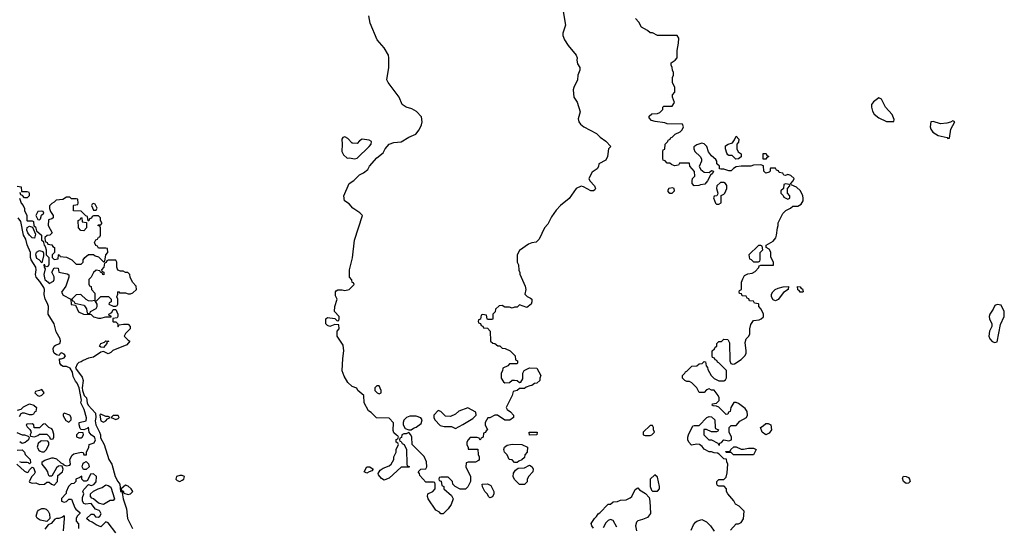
# Model space of a CAD drawing. Header units: inches. Extents: x 2380053 to 2584298, y 380219 to 546618.
# Tile 472 of 656: x 2487910 to 2495908, y 461867 to 465979. Entities that reach past the tile are written whole.
import ezdxf

# ---------------------------------------------------------------- set-up
doc = ezdxf.new("R2010")
doc.units = ezdxf.units.IN
doc.header["$MEASUREMENT"] = 0
doc.layers.add('C4486', color=7, linetype='Continuous')
doc.layers.add('C4496', color=7, linetype='Continuous')

msp = doc.modelspace()

# ---------------------------------------------------------------- linework, layer by layer
at = {"layer": 'C4486', "color": 2, "elevation": 46}
for points in [[(2487890, 464628), (2487922, 464622), (2487926, 464586), (2487970, 464586), (2487982, 464582), (2487986, 464570), (2487986, 464550), (2487970, 464534), (2487950, 464534), (2487932.7, 464552.7), (2487918, 464558), (2487914, 464574), (2487910, 464574)], [(2487908.7, 464530), (2487922, 464490), (2487938, 464470), (2487948, 464448), (2487948.7, 464430), (2487968.7, 464390), (2487968, 464350), (2487970, 464346), (2488010, 464346), (2488022, 464342), (2488026, 464306), (2488038, 464298), (2488046, 464266), (2488086, 464230), (2488088, 464190), (2488102, 464182), (2488108.4, 464148.4), (2488118, 464138), (2488126, 464110), (2488126, 464070), (2488146, 464050), (2488147.3, 463992.7), (2488142, 463978), (2488130, 463974), (2488118, 463978), (2488114, 463990), (2488106, 463990), (2488108, 463970), (2488118, 463958), (2488106, 463910), (2488115.3, 463870), (2488142, 463850), (2488150, 463838), (2488183.6, 463856.4), (2488191, 463870), (2488191.3, 463891.3), (2488172, 463930), (2488190, 463966), (2488222, 463962), (2488228.7, 463928.7), (2488296.4, 463916.4), (2488308, 463908), (2488308.7, 463890), (2488284, 463816), (2488248.4, 463768.4), (2488263.1, 463743.1), (2488326, 463710), (2488327.3, 463667.3), (2488362, 463662), (2488388.9, 463608.9), (2488428.4, 463588.4), (2488490, 463586), (2488510, 463568), (2488550, 463555.3), (2488570, 463555.3), (2488610, 463566), (2488654, 463566), (2488652.7, 463572.7), (2488638, 463578), (2488634, 463590), (2488658, 463602), (2488670, 463626), (2488690, 463626), (2488706, 463590), (2488706, 463570), (2488702, 463558), (2488666, 463554), (2488666, 463530), (2488670, 463526), (2488690, 463526), (2488706, 463510), (2488706, 463490), (2488710, 463486), (2488718, 463502), (2488752.7, 463507.3), (2488790, 463508), (2488808, 463490), (2488808, 463470), (2488768.9, 463431.1), (2488758, 463410), (2488790, 463378), (2488806, 463370), (2488779.3, 463340.7), (2488665.6, 463294.4), (2488650, 463278), (2488630, 463266.8), (2488590, 463286), (2488570, 463281), (2488510, 463238.8), (2488469.4, 463230.6), (2488426, 463214), (2488410, 463201), (2488390, 463196.3), (2488376.6, 463183.4), (2488362, 463150), (2488417, 463077), (2488425.2, 463050), (2488417.2, 462990), (2488419.3, 462970), (2488433.2, 462930), (2488452.7, 462910), (2488458, 462870), (2488466, 462850), (2488525.2, 462785.2), (2488529.3, 462750), (2488523.7, 462723.7), (2488529, 462690), (2488559.3, 462630), (2488565.2, 462610), (2488565.2, 462585.2), (2488597, 462530), (2488633.2, 462410), (2488659.3, 462370), (2488686, 462270), (2488706, 462230), (2488724, 462210), (2488729, 462150), (2488746, 462146), (2488742, 462138), (2488749.3, 462090), (2488778, 462010), (2488786, 461930), (2488827, 461850)], [(2487886, 462370), (2487950, 462315.3), (2487970, 462304), (2487982, 462310), (2487990, 462326), (2488010, 462346), (2488022, 462342), (2488034.6, 462305.4), (2488028, 462290), (2488008.7, 462271.3), (2487988, 462230), (2487990, 462226), (2488010, 462218), (2488040.4, 462220.4), (2488070, 462206), (2488111.6, 462208.4), (2488130, 462226), (2488150, 462226), (2488168.4, 462208.4), (2488190, 462202), (2488218, 462230), (2488221, 462279), (2488258, 462310), (2488262, 462330), (2488254, 462354), (2488238, 462358), (2488224.7, 462355.3), (2488210, 462342), (2488170, 462274), (2488150, 462274), (2488143.6, 462283.6), (2488138, 462310), (2488126, 462330), (2488091.3, 462370), (2488092, 462390), (2488115.3, 462404.7), (2488170, 462424), (2488183.1, 462423.1), (2488210, 462415.3), (2488243.1, 462383.1), (2488266, 462370), (2488266, 462366), (2488290, 462358), (2488316, 462364), (2488322, 462370), (2488318, 462410), (2488335.3, 462444.7), (2488350, 462455.3), (2488410, 462468), (2488426, 462466), (2488430, 462446), (2488452.7, 462447.3), (2488454, 462470), (2488472, 462510), (2488474, 462530), (2488516.3, 462543.7), (2488526.8, 462570), (2488518.8, 462590), (2488490.8, 462610), (2488474.8, 462630), (2488470, 462672), (2488459, 462661), (2488430, 462651.3), (2488410, 462652), (2488401, 462661), (2488392, 462690), (2488394, 462710), (2488450, 462722), (2488453.2, 462746.8), (2488434.9, 462814.9), (2488406, 462870), (2488410.8, 462890.8), (2488392, 462990), (2488376, 463030), (2488364.1, 463044.1), (2488344.1, 463084.1), (2488338.5, 463118.5), (2488318.8, 463150), (2488290, 463164), (2488263.5, 463163.5), (2488250, 463171.3), (2488236, 463190), (2488232.7, 463227.3), (2488247.3, 463227.3), (2488270, 463235.3), (2488281, 463250), (2488270, 463264.7), (2488250, 463274.8), (2488238, 463270), (2488230, 463254), (2488210, 463258), (2488191, 463271), (2488185.4, 463285.4), (2488182.8, 463310), (2488190.7, 463329.3), (2488201.4, 463338.6), (2488234.8, 463350), (2488242, 463370), (2488238, 463390), (2488206.7, 463446.7), (2488190.5, 463510.5), (2488141, 463590), (2488144.9, 463650), (2488136.4, 463676.4), (2488118, 463710), (2488108.3, 463748.3), (2488110.7, 463790), (2488105.8, 463805.8), (2488074.9, 463854.9), (2488042.8, 463890), (2488038.8, 463910), (2488044, 463950), (2488041, 463970), (2488002.8, 464030), (2487997.3, 464050), (2487998.8, 464090), (2487970, 464152), (2487958.8, 464198.8), (2487942, 464230), (2487919.8, 464339.8), (2487898.8, 464370)], [(2487891.6, 462808.4), (2487922, 462818), (2487942, 462838), (2487990, 462862), (2488026, 462850), (2488046, 462830), (2488042, 462798), (2488030, 462794), (2488022, 462778), (2488007.3, 462772.7), (2487990, 462772), (2487950, 462784.7), (2487930, 462784.7), (2487920.2, 462779.8), (2487905.2, 462754.8)], [(2487888, 462628), (2487928.9, 462608.9), (2487950, 462608.7), (2487978, 462598), (2487986, 462590), (2487982, 462570), (2487953.6, 462546.4), (2487930, 462538), (2487910, 462551.3)], [(2487890, 462485.2), (2487930, 462488.7), (2487948.7, 462470), (2487955.3, 462450), (2487995.3, 462410), (2487998, 462382), (2487990, 462374), (2487982, 462382), (2487970, 462384.7), (2487924.7, 462384.7), (2487910, 462391.3)], [(2488690, 461814), (2488630, 461896), (2488610, 461902), (2488570, 461862), (2488530, 461878), (2488499.8, 461899.8), (2488474, 461910), (2488454, 461930), (2488490, 461966), (2488510, 461966), (2488524.7, 461944.7), (2488550, 461942), (2488562, 461950), (2488570.9, 461969.1), (2488562, 461990), (2488555.3, 461995.3), (2488524.7, 462004.7), (2488490, 462052), (2488445.4, 462045.4), (2488430, 462052), (2488421, 462070), (2488419.6, 462100.4), (2488432, 462130), (2488422, 462150), (2488430, 462166), (2488470, 462206), (2488490, 462198), (2488499.6, 462200.4), (2488512.7, 462207.3), (2488531.1, 462228.9), (2488534, 462270), (2488510, 462294), (2488486, 462290), (2488462, 462238), (2488450, 462234), (2488430, 462234), (2488414, 462250), (2488414, 462274), (2488398, 462262), (2488366, 462250), (2488366, 462230), (2488350, 462214), (2488328, 462212), (2488306, 462190), (2488288, 462148), (2488288, 462132), (2488248.4, 462091.6), (2488248.7, 462070), (2488270, 462062), (2488290, 462068), (2488310, 462088), (2488330, 462086), (2488357.2, 462017.2), (2488365.2, 462005.2), (2488398, 461978), (2488398, 461970), (2488378, 461950), (2488368, 461930), (2488368.4, 461908.4), (2488387.3, 461887.3), (2488388, 461850)], [(2488264.7, 461830), (2488274, 461930), (2488274, 461950), (2488270, 461951.3), (2488258, 461942), (2488228.4, 461931.6), (2488208.7, 461931.3), (2488196.4, 461923.6), (2488166, 461890), (2488142, 461878), (2488115.3, 461844.7)]]:
    msp.add_lwpolyline(points, dxfattribs=at)
for points in [[(2488318, 464538), (2488290, 464538), (2488259.6, 464520.4), (2488206, 464514), (2488190, 464498), (2488171.6, 464488.4), (2488152.7, 464467.3), (2488152.7, 464447.3), (2488161, 464421), (2488182, 464390), (2488182, 464370), (2488170, 464362), (2488144.7, 464355.3), (2488142, 464310), (2488174, 464250), (2488154, 464230), (2488132.7, 464227.3), (2488114, 464210), (2488118, 464178), (2488134, 464170), (2488138, 464158), (2488171.6, 464151.6), (2488178, 464138), (2488194, 464130), (2488194, 464090), (2488174, 464070), (2488174, 464050), (2488190, 464034), (2488222, 464038), (2488226, 464070), (2488230, 464074), (2488238, 464058), (2488290, 464052), (2488334, 464030), (2488370, 463994), (2488410, 463994), (2488426, 464010), (2488426, 464030), (2488438, 464050), (2488470, 464074), (2488510, 464074), (2488523.6, 464063.6), (2488550, 464054), (2488590, 464014), (2488602, 464018), (2488608.4, 464071.6), (2488626, 464090), (2488622, 464122), (2488610, 464126), (2488550, 464126), (2488542, 464142), (2488527.3, 464147.3), (2488518, 464170), (2488527.3, 464192.7), (2488542, 464198), (2488550, 464214), (2488562, 464218), (2488566, 464230), (2488566, 464290), (2488562, 464302), (2488546, 464310), (2488550, 464314), (2488570, 464314), (2488576.4, 464323.6), (2488578, 464330), (2488566, 464350), (2488566, 464370), (2488550, 464386), (2488510, 464386), (2488498, 464382), (2488492.7, 464367.3), (2488478, 464362), (2488472.7, 464347.3), (2488466, 464346), (2488462, 464382), (2488447.3, 464387.3), (2488410, 464426), (2488347.3, 464427.3), (2488346, 464470), (2488350, 464474), (2488382, 464478), (2488386, 464490), (2488382, 464522), (2488370, 464526), (2488330, 464526)], [(2488510, 464486), (2488498, 464482), (2488494, 464470), (2488510, 464434), (2488530, 464434), (2488538, 464450), (2488522, 464482)], [(2488090, 464426), (2488058, 464422), (2488042, 464390), (2488058, 464358), (2488070, 464354), (2488078, 464362), (2488087.3, 464392.7), (2488106, 464410), (2488102, 464422)], [(2488430, 464266), (2488407.3, 464267.3), (2488388, 464290), (2488386, 464350), (2488402, 464358), (2488410, 464374), (2488414, 464370), (2488418, 464338), (2488454, 464334), (2488454, 464290)], [(2488030, 464206), (2488010, 464208.7), (2487989.3, 464229.3), (2487975.3, 464250), (2487968.7, 464270), (2487970, 464292), (2487990, 464302), (2488014, 464294), (2488038, 464238)], [(2488090, 464006), (2488068, 464030), (2488050, 464042), (2488041.2, 464070), (2488047.2, 464092.8), (2488070, 464106), (2488098, 464098), (2488103.6, 464083.6), (2488103.6, 464063.6)], [(2488690, 464026), (2488630, 464026), (2488618, 464022), (2488612.7, 464007.3), (2488598, 464002), (2488594, 463970), (2488574, 463950), (2488578, 463938), (2488594, 463930), (2488592.7, 463907.3), (2488586, 463910), (2488582, 463922), (2488566, 463930), (2488562, 463942), (2488530, 463946), (2488510, 463926), (2488491.3, 463888.7), (2488472, 463870), (2488472.7, 463832.7), (2488478, 463818), (2488490, 463814), (2488494, 463790), (2488519.6, 463759.6), (2488519.6, 463700.4), (2488490, 463695.3), (2488470, 463698), (2488448.7, 463708.7), (2488407.3, 463747.3), (2488370, 463746), (2488334, 463710), (2488338, 463698), (2488350, 463694), (2488358, 463678), (2488430, 463662), (2488436.9, 463656.9), (2488451.6, 463631.6), (2488458, 463598), (2488470, 463594), (2488482, 463598), (2488486, 463610), (2488530, 463634), (2488538, 463650), (2488538, 463670), (2488522, 463698), (2488530, 463694), (2488568.4, 463731.6), (2488632.7, 463732.7), (2488654, 463710), (2488654, 463690), (2488638, 463682), (2488634, 463670), (2488670, 463654), (2488690, 463654), (2488702, 463658), (2488706, 463670), (2488706, 463710), (2488698, 463730), (2488706, 463750), (2488706, 463770), (2488711.6, 463771.6), (2488722, 463762), (2488770, 463762), (2488790, 463754), (2488810, 463754), (2488830, 463762), (2488858, 463790), (2488856.4, 463816.4), (2488826, 463850), (2488808.4, 463888.4), (2488806, 463910), (2488787.3, 463927.3), (2488770, 463928), (2488750, 463938), (2488730, 463938), (2488707.3, 463947.3), (2488698, 463970), (2488698, 464010)], [(2488590, 463318), (2488570, 463322), (2488558, 463330), (2488568, 463350), (2488599, 463361), (2488610, 463371.3), (2488634, 463370), (2488618, 463362), (2488618, 463350)], [(2488090, 462978), (2488071.6, 462968.4), (2488038, 462962), (2488034, 462950), (2488054, 462930), (2488070, 462922), (2488090, 462932), (2488108, 462950)], [(2488270, 462786), (2488263.6, 462776.4), (2488263.6, 462763.6), (2488284.7, 462724.7), (2488310, 462712), (2488328, 462730), (2488328, 462750), (2488318, 462770)], [(2488570, 462778), (2488564.7, 462775.3), (2488562, 462770), (2488570, 462722), (2488590, 462712), (2488610, 462722), (2488622, 462738), (2488646, 462750), (2488630, 462758), (2488610, 462758)], [(2488710, 462766), (2488670, 462766), (2488654, 462750), (2488690, 462734), (2488710, 462742), (2488718, 462750)], [(2488118, 462698), (2488103.6, 462696.4), (2488094, 462690), (2488070, 462666), (2488027.3, 462667.3), (2488026, 462690), (2488010, 462698), (2487970, 462695.3), (2487962, 462690), (2487970, 462674), (2487992.7, 462652.7), (2487999.6, 462639.6), (2488002, 462630), (2487994, 462610), (2487998, 462598), (2488030, 462594), (2488056.4, 462603.6), (2488070, 462614), (2488130, 462614), (2488152.7, 462592.7), (2488158, 462578), (2488170, 462574), (2488182, 462578), (2488186, 462590), (2488186, 462614), (2488175.3, 462650), (2488170, 462658), (2488146, 462670)], [(2488390, 462628), (2488372, 462610), (2488372.7, 462592.7), (2488390, 462584.7), (2488410, 462584.7), (2488418, 462590), (2488428, 462610), (2488426, 462626)], [(2488090, 462562), (2488081, 462559), (2488061, 462539), (2488051.3, 462510), (2488065.4, 462485.4), (2488076.9, 462476.9), (2488090, 462471.3), (2488110, 462472), (2488128.9, 462491.1), (2488148, 462530), (2488147.3, 462547.3), (2488138, 462558)], [(2488427.3, 462327.3), (2488418, 462350), (2488422, 462370), (2488430, 462382), (2488450, 462394), (2488470, 462374), (2488474, 462350), (2488450, 462328)], [(2488590, 462045.2), (2488550, 462056), (2488510, 462088.7), (2488495.3, 462095.3), (2488486, 462110), (2488486, 462130), (2488508.4, 462151.6), (2488548, 462172), (2488579, 462181), (2488610, 462204.7), (2488630, 462198.8), (2488650, 462184.7), (2488681, 462090), (2488670, 462075.3), (2488644.7, 462075.3)], [(2489230, 462279), (2489210, 462279), (2489184.7, 462270), (2489178, 462250), (2489190, 462238), (2489210, 462231.3), (2489230, 462241), (2489242, 462250), (2489248, 462270)], [(2488770, 462202), (2488734, 462170), (2488738, 462158), (2488750, 462154), (2488756.9, 462136.9), (2488790, 462126), (2488808.9, 462131.1), (2488828, 462150), (2488815.3, 462170), (2488792.1, 462192.1)], [(2488130, 461906), (2488076.5, 461916.5), (2488052.7, 461932.7), (2488044, 461950), (2488054, 461986), (2488062.7, 461997.3), (2488090, 462010.8), (2488110, 462010.8), (2488125.2, 462005.2), (2488141, 461990), (2488152, 461968), (2488154, 461930)]]:
    msp.add_lwpolyline(points, close=True, dxfattribs=at)
at = {"layer": 'C4496', "color": 2}
for points, elevation in [([(2492313.1, 466110), (2492344.9, 465935.1), (2492320.7, 465870), (2492322.8, 465850), (2492336.8, 465816.8), (2492366, 465770), (2492430.5, 465690.5), (2492438.8, 465670), (2492436, 465650), (2492441.4, 465621.4), (2492461, 465590), (2492461, 465570), (2492442.8, 465530), (2492442, 465490), (2492411, 465430), (2492406.8, 465410), (2492410.9, 465350.9), (2492438, 465310), (2492462, 465230), (2492446.4, 465173.6), (2492451, 465150), (2492466, 465130), (2492491.3, 465110), (2492595.2, 465055.2), (2492624.9, 465024.9), (2492670, 464992), (2492712, 464950), (2492692, 464930), (2492686, 464870), (2492670, 464838), (2492614, 464810), (2492611.6, 464788.4), (2492602, 464770), (2492559.6, 464740.4), (2492532, 464690), (2492542, 464670), (2492578.8, 464630), (2492586, 464610), (2492581, 464599), (2492570, 464589), (2492550, 464589.2), (2492490, 464622), (2492470, 464628), (2492430, 464608), (2492373.2, 464526.8), (2492302, 464470), (2492267.5, 464432.5), (2492230, 464378), (2492199.8, 464320.2), (2492172, 464290), (2492130, 464198), (2492105.4, 464174.6), (2492070, 464168.7), (2492042, 464158), (2491970, 464106), (2491952, 464070), (2491952, 464010), (2491962, 463990), (2491965.4, 463945.4), (2491972.7, 463927.3), (2491972.7, 463912.7), (2492016.9, 463816.9), (2492022, 463790), (2492014, 463750), (2492031.6, 463731.6), (2492059.8, 463719.8), (2492071.3, 463710), (2492071.3, 463690), (2492064.7, 463670), (2492030, 463642), (2491970, 463666), (2491950, 463646), (2491930, 463646), (2491910, 463638), (2491890, 463646), (2491850, 463646), (2491830, 463658), (2491803.6, 463656.4), (2491774, 463630), (2491771.6, 463608.4), (2491754, 463590), (2491754, 463550), (2491750, 463546), (2491710, 463546), (2491706, 463550), (2491702, 463582), (2491670, 463586), (2491658, 463582), (2491652.7, 463547.3), (2491638, 463542), (2491634, 463530), (2491638, 463518), (2491652.7, 463512.7), (2491658, 463498), (2491672.7, 463492.7), (2491678, 463478), (2491710, 463474), (2491731.6, 463451.6), (2491734, 463370), (2491752.7, 463352.7), (2491770, 463352), (2491792.7, 463332.7), (2491810, 463332), (2491830, 463312), (2491854, 463310), (2491894, 463290), (2491934, 463250), (2491938, 463218), (2491954, 463210), (2491954, 463190), (2491950, 463186), (2491890, 463186), (2491874, 463170), (2491834, 463150), (2491831.6, 463128.4), (2491822, 463110), (2491822, 463070), (2491839.6, 463039.6), (2491850, 463032), (2491890, 463034), (2491910, 463054), (2491930, 463054), (2491951.6, 463051.6), (2491970, 463034), (2491982, 463038), (2491996.4, 463063.6), (2491998, 463110), (2492007.3, 463132.7), (2492050, 463152), (2492110.9, 463150.9), (2492142, 463090), (2492134, 463070), (2492134, 463050), (2492111.6, 463028.4), (2492092.7, 463027.3), (2492071.3, 463008.7), (2492052.7, 463007.3), (2492023.6, 462996.4), (2492010, 462986), (2491970, 462986), (2491951.6, 462968.4), (2491918, 462962), (2491911.6, 462928.4), (2491862, 462830), (2491870, 462814), (2491896.9, 462796.9), (2491922, 462770), (2491922, 462750), (2491890.5, 462729.5), (2491850, 462729.3), (2491790, 462768.7), (2491770, 462768), (2491730, 462748), (2491712.7, 462747.3), (2491692, 462710), (2491692, 462690), (2491711.3, 462648.7), (2491698, 462642), (2491692.7, 462627.3), (2491678, 462622), (2491674, 462590), (2491658, 462582), (2491650, 462566), (2491642, 462582), (2491627.3, 462587.3), (2491570, 462588), (2491552, 462570), (2491542, 462550), (2491542, 462530), (2491554, 462506), (2491554, 462494), (2491632.7, 462492.7), (2491634, 462450), (2491642, 462430), (2491642, 462410), (2491638, 462402), (2491611.6, 462388.4), (2491552.7, 462387.3), (2491538, 462382), (2491534, 462350), (2491572, 462270), (2491572, 462230), (2491550, 462186), (2491531.6, 462168.4), (2491488.4, 462168.4), (2491446, 462190), (2491428.4, 462208.4), (2491426, 462230), (2491390, 462266), (2491330, 462266), (2491318, 462262), (2491314, 462250), (2491318, 462238), (2491332.7, 462232.7), (2491338, 462198), (2491354, 462190), (2491354, 462170), (2491416.9, 462116.9), (2491432, 462090), (2491415.3, 462044.7), (2491390, 462008), (2491350, 461968), (2491330, 461968), (2491320.4, 461980.4), (2491290, 461998), (2491228.7, 462090), (2491222, 462110), (2491226, 462130), (2491266, 462150), (2491286, 462170), (2491286, 462210), (2491282, 462222), (2491270, 462226), (2491210, 462226), (2491160.4, 462280.4), (2491156.4, 462296.4), (2491146, 462310), (2491168.4, 462331.6), (2491210, 462334), (2491218, 462350), (2491215.3, 462390), (2491194.6, 462434.6), (2491098, 462530), (2491095.3, 462590), (2491088, 462610), (2491070, 462628), (2491050, 462618), (2491030, 462618), (2491014, 462610), (2491011.6, 462588.4), (2490998, 462582), (2490994, 462570), (2490998, 462558), (2491010, 462554), (2491018, 462538), (2491034, 462530), (2491051.6, 462491.6), (2491054, 462370), (2491058, 462358), (2491072.7, 462352.7), (2491072.7, 462347.3), (2491010, 462346), (2490910, 462258), (2490876.9, 462243.1), (2490870, 462242), (2490850, 462255.3), (2490824.7, 462284.7), (2490823.1, 462296.9), (2490838, 462322), (2490861.5, 462338.5), (2490910, 462358), (2490928, 462370), (2490948, 462410), (2490948.9, 462431.1), (2490968, 462470), (2490968, 462490), (2490986, 462530), (2490982, 462542), (2490968, 462550), (2490968.4, 462571.6), (2490982, 462578), (2490986, 462590), (2490982, 462602), (2490970, 462606), (2490950, 462626), (2490944.7, 462644.7), (2490947.3, 462707.3), (2490910, 462746), (2490808, 462748), (2490766, 462790), (2490743.1, 462803.1), (2490708, 462870), (2490706, 462930), (2490658, 462970), (2490648.4, 462988.4), (2490610, 463002), (2490574.6, 463034.6), (2490545.6, 463085.6), (2490529, 463130), (2490534, 463230), (2490544, 463290), (2490536.5, 463336.5), (2490488, 463410), (2490488.4, 463451.6), (2490506, 463470), (2490502, 463502), (2490470, 463506), (2490430, 463489), (2490410, 463498), (2490398, 463510), (2490398, 463550), (2490410, 463562), (2490470, 463554), (2490490, 463534), (2490502, 463538), (2490506, 463550), (2490506, 463570), (2490468, 463610), (2490468.7, 463650), (2490488, 463710), (2490476.4, 463736.4), (2490475.3, 463770), (2490481.2, 463778.8), (2490494.6, 463785.4), (2490530, 463786), (2490550, 463781), (2490586, 463790), (2490626, 463830), (2490622, 463842), (2490610, 463846), (2490607.3, 463867.3), (2490589, 463889), (2490589, 463950), (2490613.6, 464046.4), (2490629.5, 464189.5), (2490694, 464390), (2490672.5, 464412.5), (2490615.3, 464450), (2490585.2, 464485.2), (2490549.2, 464510), (2490543.7, 464550), (2490586.6, 464650), (2490625.4, 464674.6), (2490670, 464719.3), (2490703.9, 464736.1), (2490736.6, 464763.4), (2490752.7, 464790), (2490810, 464857.3), (2490861.5, 464898.5), (2490878.4, 464930), (2490910, 464968), (2490950, 464983), (2491010, 464988), (2491070, 465024.4), (2491129, 465050), (2491154, 465086), (2491174, 465126), (2491178, 465150), (2491172.7, 465190), (2491134.2, 465234.2), (2491096.3, 465256.3), (2491048.7, 465270), (2491017.2, 465290), (2490993.2, 465350), (2490902, 465470), (2490892.7, 465490), (2490909.1, 465590.9), (2490909.2, 465670), (2490905.2, 465690), (2490869.3, 465750), (2490815.1, 465815.1), (2490756, 465950), (2490745.2, 466010)], 42), ([(2493683.6, 461836.4), (2493730, 461886), (2493750, 461888), (2493770, 461898), (2493790, 461928), (2493794, 461990), (2493754, 462030), (2493725.4, 462045.4), (2493710, 462074), (2493662, 462130), (2493652, 462150), (2493652, 462170), (2493632.7, 462192.7), (2493590, 462194), (2493578, 462198), (2493574, 462210), (2493574, 462230), (2493590, 462246), (2493630, 462246), (2493650, 462266), (2493658, 462302), (2493662, 462370), (2493654, 462390), (2493652.7, 462412.7), (2493630, 462414), (2493592.7, 462452.7), (2493579.6, 462459.6), (2493550, 462462), (2493530, 462472), (2493510, 462472), (2493470, 462492), (2493454.8, 462514.8), (2493430.8, 462530.8), (2493410, 462534.8), (2493366.8, 462526.8), (2493344.7, 462550), (2493338, 462570), (2493338, 462590), (2493342, 462610), (2493378, 462682), (2493390, 462686), (2493430, 462686), (2493491.1, 462748.9), (2493510, 462758), (2493530, 462755.3), (2493555.3, 462730), (2493558, 462670), (2493562, 462662), (2493586, 462650), (2493582, 462638), (2493570, 462634), (2493530, 462634), (2493490, 462652), (2493468, 462652), (2493468, 462610), (2493509, 462569), (2493530, 462568), (2493582, 462542), (2493586, 462530), (2493594, 462526), (2493598, 462542), (2493610, 462546), (2493630, 462568), (2493670, 462562), (2493691.3, 462568.7), (2493691.6, 462591.6), (2493672, 462630), (2493674, 462670), (2493690, 462686), (2493730, 462686), (2493759.6, 462720.4), (2493814, 462750), (2493822, 462770), (2493819.6, 462799.6), (2493803.6, 462823.6), (2493750, 462864.7), (2493730, 462872), (2493710, 462872), (2493686, 462830), (2493682, 462798), (2493667.3, 462792.7), (2493662, 462778), (2493650, 462774), (2493590, 462834), (2493570, 462842), (2493543.6, 462843.6), (2493534, 462850), (2493538, 462862), (2493570, 462866), (2493592, 462888), (2493592, 462910), (2493584.7, 462930), (2493550, 462972), (2493530, 462972), (2493510, 462982), (2493490, 462974), (2493470, 462954), (2493430, 462954), (2493411.1, 462991.1), (2493371.1, 463031.1), (2493350, 463042), (2493330, 463042), (2493314, 463050), (2493294, 463070), (2493294, 463090), (2493314, 463110), (2493318, 463122), (2493330, 463126), (2493370, 463166), (2493411.6, 463168.4), (2493430, 463186), (2493452.7, 463187.3), (2493470, 463206), (2493482, 463202), (2493486, 463170), (2493496.4, 463156.4), (2493500.4, 463140.4), (2493528, 463090), (2493550, 463066), (2493590, 463048), (2493628.4, 463048.4), (2493643.6, 463056.4), (2493651.6, 463071.6), (2493652, 463132), (2493590, 463194), (2493578, 463198), (2493572.7, 463212.7), (2493558, 463218), (2493552.7, 463232.7), (2493538, 463238), (2493534, 463250), (2493534, 463290), (2493552.7, 463307.3), (2493558, 463322), (2493574, 463330), (2493574, 463350), (2493590, 463366), (2493610, 463366), (2493630, 463386), (2493662, 463382), (2493676.4, 463356.4), (2493678, 463210), (2493687.3, 463187.3), (2493702, 463182), (2493715.3, 463184.7), (2493770, 463222), (2493801, 463250), (2493811, 463270), (2493811.3, 463290), (2493802, 463358), (2493812, 463390), (2493832, 463410), (2493842, 463430), (2493842, 463470), (2493850, 463506), (2493870, 463538), (2493916.9, 463543.1), (2493934, 463550), (2493951.6, 463568.4), (2493952, 463590), (2493934, 463630), (2493914, 463650), (2493914, 463670), (2493910, 463674), (2493878, 463678), (2493870, 463694), (2493838, 463698), (2493832.7, 463712.7), (2493818, 463718), (2493810, 463734), (2493778, 463738), (2493772.7, 463752.7), (2493758, 463758), (2493754, 463770), (2493758, 463782), (2493774, 463790), (2493774, 463850), (2493783.6, 463876.4), (2493798, 463902), (2493823.6, 463916.4), (2493859.6, 463920.4), (2493883.6, 463936.4), (2493912.7, 463967.3), (2493918, 463982), (2493930, 463986), (2494032.7, 463987.3), (2494032, 464010), (2494011.6, 464051.6), (2494011.1, 464091.1), (2493996.9, 464116.9), (2493974, 464130), (2493974, 464150), (2494030, 464182), (2494050.9, 464209.1), (2494058, 464230), (2494064.7, 464290), (2494072, 464310), (2494072, 464330), (2494110, 464406), (2494134, 464430), (2494171.6, 464448.4), (2494190, 464466), (2494230, 464466), (2494256.9, 464483.1), (2494274, 464510), (2494274, 464530), (2494272, 464550), (2494252, 464590), (2494219.8, 464619.8), (2494178, 464638), (2494174, 464650), (2494194, 464670), (2494202, 464690), (2494175.3, 464715.3), (2494150, 464722), (2494130, 464714), (2494118, 464718), (2494110, 464734), (2494078, 464738), (2494072.7, 464752.7), (2494058, 464758), (2494050, 464774), (2494010, 464774), (2494006, 464770), (2494006, 464750), (2493998, 464742), (2493970, 464734), (2493954, 464750), (2493952.7, 464792.7), (2493930, 464802), (2493870, 464798), (2493850, 464791.3), (2493770, 464791.3), (2493730, 464784.7), (2493708.7, 464771.3), (2493690, 464752), (2493670, 464752), (2493630, 464764.7), (2493605.4, 464765.4), (2493594, 464770), (2493594, 464790), (2493574, 464810), (2493571.6, 464831.6), (2493563.6, 464843.6), (2493530, 464874), (2493506.4, 464906.4), (2493491, 464951), (2493471.1, 464971.1), (2493450, 464976), (2493410, 464964.7), (2493387.3, 464947.3), (2493386, 464930), (2493395.3, 464910), (2493438, 464870), (2493448, 464850), (2493448, 464830), (2493428.4, 464788.4), (2493443.1, 464763.1), (2493470, 464742), (2493510, 464738), (2493530, 464755.3), (2493546, 464750), (2493538, 464730), (2493522, 464718), (2493498, 464670), (2493474.6, 464645.4), (2493440.4, 464639.6), (2493427.3, 464632.7), (2493390, 464632), (2493372, 464650), (2493372, 464670), (2493374, 464690), (2493394, 464710), (2493392.7, 464747.3), (2493354, 464790), (2493350, 464814), (2493270, 464814), (2493262, 464798), (2493230, 464794), (2493203.6, 464803.6), (2493190, 464814), (2493170, 464814), (2493152.7, 464832.7), (2493138, 464838), (2493134, 464850), (2493134, 464910), (2493138, 464922), (2493151.6, 464928.4), (2493154, 464970), (2493174, 464990), (2493178, 465002), (2493194, 465010), (2493198, 465022), (2493210, 465026), (2493234, 465050), (2493274, 465070), (2493290, 465086), (2493302, 465110), (2493294, 465130), (2493170, 465134), (2493150, 465142), (2493071.6, 465151.6), (2493041, 465161), (2493023.6, 465183.6), (2493023.6, 465196.4), (2493043.6, 465216.4), (2493090, 465218), (2493110, 465226), (2493134, 465250), (2493134, 465270), (2493142, 465278), (2493210, 465278), (2493230, 465306), (2493214, 465350), (2493214, 465370), (2493232, 465390), (2493231.3, 465430), (2493212, 465470), (2493212, 465510), (2493222, 465530), (2493222, 465550), (2493212, 465570), (2493211.1, 465591.1), (2493202, 465610), (2493202, 465630), (2493234, 465650), (2493251.6, 465668.4), (2493251, 465730), (2493262.8, 465790), (2493264.7, 465830), (2493250, 465852), (2493090, 465852), (2493050, 465872), (2493030, 465872), (2493010.9, 465890.9), (2492959.6, 465919.6), (2492939.8, 465959.8), (2492912, 465990)], 46), ([(2492570, 461852), (2492558, 461870), (2492552, 461890), (2492578, 461930), (2492594.8, 461945.2), (2492610, 461968), (2492623.6, 461976.4), (2492690, 462046), (2492710, 462046), (2492730, 462066), (2492767.3, 462067.3), (2492790, 462078), (2492836.9, 462083.1), (2492870, 462098), (2492882, 462110), (2492910, 462166), (2492930, 462178), (2492944, 462164), (2492994, 462134), (2493022, 462102), (2493029, 462070), (2493034, 461970), (2493010, 461938), (2492970, 461921), (2492930, 461911.3), (2492919, 461901), (2492913.2, 461870), (2492921.2, 461830)], 46), ([(2492759.6, 461859.6), (2492730, 461914), (2492710, 461922), (2492690, 461914), (2492670, 461894), (2492650, 461854)], 46), ([(2493363.6, 461836.4), (2493382, 461878), (2493399.6, 461900.4), (2493411.1, 461908.9), (2493450, 461922), (2493490, 461902), (2493522, 461870), (2493550, 461828)], 46)]:
    msp.add_lwpolyline(points, dxfattribs=dict(at, elevation=elevation))
for points, elevation in [([(2494890, 465344), (2494846.3, 465313.7), (2494830.4, 465290), (2494828.7, 465270), (2494836, 465236), (2494851.7, 465211.7), (2494890, 465183.8), (2494950, 465153), (2495010, 465154), (2495014, 465170), (2494996, 465210), (2494942, 465270), (2494910, 465335.3)], 50), ([(2495490, 465158), (2495472, 465148), (2495439.9, 465140.1), (2495390, 465135.1), (2495330, 465154), (2495311.1, 465148.9), (2495306.8, 465110), (2495310.7, 465090), (2495326.4, 465066.4), (2495370, 465039.1), (2495443.6, 465023.6), (2495450, 465014), (2495462, 465018), (2495474, 465090), (2495506, 465150)], 50), ([(2490550, 465029), (2490536, 465024), (2490527.7, 465010), (2490530.8, 464970), (2490527.3, 464910), (2490541.4, 464881.4), (2490570, 464854), (2490590, 464858), (2490630, 464851), (2490650, 464856), (2490750, 464951.3), (2490764, 464970), (2490768.7, 464990), (2490750, 465001.2), (2490691.6, 465008.4), (2490670, 464995.3), (2490650, 464975.3), (2490616.4, 464976.4), (2490610, 464978), (2490575.9, 465015.9)], 46), ([(2493728.4, 464848.4), (2493696.4, 464876.4), (2493670, 464878), (2493663.1, 464883.1), (2493654.6, 464894.6), (2493642, 464930), (2493644, 464956), (2493666, 464970), (2493699, 464981), (2493716.4, 465003.6), (2493730, 465034), (2493751.1, 465008.9), (2493750, 464986), (2493734, 464970), (2493734, 464930), (2493745.4, 464905.4), (2493771.3, 464890), (2493770, 464866), (2493750, 464848.7)], 46), ([(2493970, 464846), (2493948.4, 464848.4), (2493950, 464894), (2493972.7, 464892.7), (2493978, 464878), (2493994, 464870), (2493978, 464862)], 46), ([(2493214, 464614), (2493182, 464610), (2493172, 464590), (2493179.6, 464579.6), (2493190, 464572), (2493210, 464572), (2493228, 464590), (2493226, 464610)], 46), ([(2493630, 464657.2), (2493603.5, 464656.5), (2493572, 464630), (2493571.3, 464610), (2493582, 464570), (2493579.6, 464560.4), (2493571.6, 464548.4), (2493550, 464546), (2493545.4, 464534.6), (2493562, 464490), (2493570, 464482), (2493590, 464482), (2493607.3, 464492.7), (2493607.3, 464552.7), (2493630, 464562), (2493638, 464570), (2493655.3, 464610), (2493653.6, 464633.6), (2493642, 464650)], 46), ([(2494130, 464646), (2494118, 464642), (2494114, 464610), (2494094, 464590), (2494094, 464570), (2494112.7, 464552.7), (2494118, 464538), (2494150, 464522), (2494166, 464530), (2494166, 464550), (2494146, 464570), (2494146, 464610), (2494166, 464630), (2494162, 464642)], 46), ([(2493930, 464146), (2493910, 464146), (2493834, 464070), (2493838, 464038), (2493852.7, 464032.7), (2493870, 464014), (2493910, 464014), (2493922, 464018), (2493926, 464030), (2493926, 464090), (2493946, 464110), (2493942, 464142)], 46), ([(2494050, 463698), (2494030, 463706), (2494018, 463730), (2494018, 463750), (2494028, 463770), (2494048, 463790), (2494070, 463801), (2494111.6, 463811.6), (2494154, 463814), (2494152, 463790), (2494115.3, 463764.7), (2494070, 463708)], 46), ([(2494250, 463768), (2494242, 463782), (2494230, 463786), (2494227.3, 463812.7), (2494250, 463812), (2494258, 463798), (2494270, 463794), (2494274, 463770), (2494270, 463768)], 46), ([(2495850, 463668), (2495830, 463658), (2495818.8, 463630), (2495790, 463588), (2495786, 463570), (2495788, 463550), (2495807.3, 463510), (2495807.3, 463490), (2495788, 463450), (2495783, 463410), (2495790.7, 463390), (2495810, 463367.3), (2495830, 463358.8), (2495850, 463364.7), (2495876, 463504), (2495908, 463570), (2495908, 463610), (2495882, 463662)], 50), ([(2490830, 463006), (2490810, 463006), (2490794, 462990), (2490794, 462970), (2490814, 462950), (2490830, 462942), (2490846, 462950), (2490846, 462970)], 42), ([(2491550, 462828), (2491478, 462802), (2491450, 462778), (2491410, 462758), (2491370, 462762), (2491330, 462798), (2491310, 462806), (2491274, 462770), (2491274, 462750), (2491282, 462730), (2491326.4, 462686.4), (2491356.9, 462676.9), (2491416.9, 462676.9), (2491450, 462662), (2491510, 462692), (2491590, 462742), (2491618, 462770), (2491614.6, 462794.6)], 42), ([(2491130, 462762), (2491079.6, 462760.4), (2491051.1, 462748.9), (2491031.1, 462728.9), (2491024.7, 462710), (2491024.7, 462690), (2491042, 462662), (2491070, 462651.3), (2491090, 462651.3), (2491110, 462664.7), (2491130, 462671.3), (2491170, 462702), (2491178, 462730), (2491168.4, 462748.4)], 42), ([(2493050, 462686), (2493030, 462686), (2492974, 462630), (2492974, 462610), (2492990, 462604.7), (2493030, 462604.7), (2493046, 462610), (2493066, 462630), (2493058, 462650), (2493058, 462670)], 46), ([(2493970, 462609), (2493942, 462630), (2493928, 462670), (2493950, 462682), (2493970, 462702), (2493990, 462702), (2494011.3, 462690), (2494016, 462650), (2493998, 462622)], 46), ([(2492050, 462608), (2492048, 462630), (2492110, 462632), (2492114, 462630), (2492110, 462608.7)], 42), ([(2491930, 462386), (2491910, 462406), (2491886, 462410), (2491870, 462446), (2491848.4, 462468.4), (2491842, 462490), (2491848.7, 462510), (2491870, 462526), (2491910, 462534.8), (2491990, 462531.3), (2492034, 462510), (2492032, 462470), (2492012.7, 462447.3), (2492010, 462426), (2491990, 462406), (2491963.6, 462396.4), (2491950, 462386)], 42), ([(2493770, 462492), (2493790, 462492), (2493830, 462502), (2493870, 462502), (2493892, 462490), (2493870, 462448), (2493708, 462448), (2493690, 462466), (2493650, 462466), (2493646, 462474), (2493682, 462478), (2493686, 462490), (2493710, 462512), (2493730, 462512)], 46), ([(2490730, 462298), (2490708.7, 462308.7), (2490729.3, 462350.7), (2490754, 462350), (2490782, 462330), (2490770, 462318), (2490750, 462308)], 42), ([(2491970, 462206), (2491930, 462246), (2491918, 462270), (2491920.4, 462299.6), (2491936.4, 462323.6), (2491960.4, 462339.6), (2492010, 462342), (2492050, 462362), (2492072, 462350), (2492082, 462330), (2492078, 462310), (2492042, 462270), (2492032.7, 462247.3), (2492031.6, 462228.4), (2492010, 462206)], 42), ([(2493070, 462286), (2493032, 462250), (2493032, 462190), (2493041, 462161), (2493050, 462152), (2493090, 462152), (2493108, 462170), (2493108, 462190), (2493090, 462266)], 46), ([(2491730, 462098), (2491718, 462110), (2491708.9, 462128.9), (2491688, 462150), (2491668.4, 462188.4), (2491666, 462210), (2491710, 462212), (2491736.9, 462196.9), (2491762, 462150), (2491762, 462130), (2491750, 462106)], 42), ([(2495110, 462215.3), (2495088.7, 462230), (2495082, 462258), (2495090, 462274), (2495110, 462272), (2495130, 462262), (2495138, 462250), (2495142, 462230), (2495130, 462218)], 46)]:
    msp.add_lwpolyline(points, close=True, dxfattribs=dict(at, elevation=elevation))

doc.saveas('drawing.dxf')
